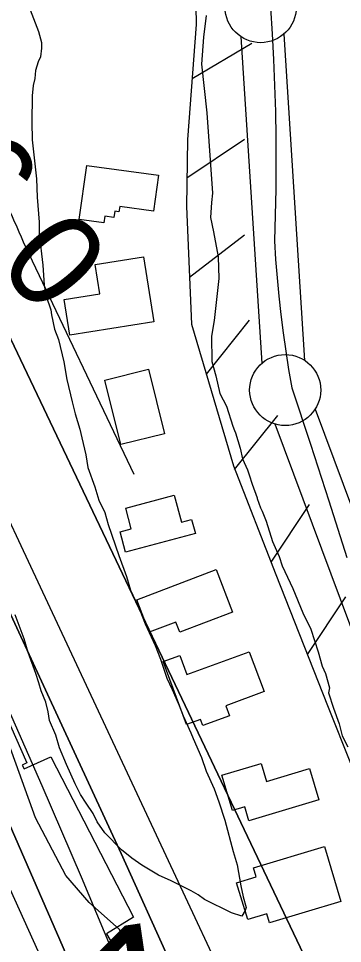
# Model space of a CAD drawing. Extents: x 3625074 to 3663148, y 511451 to 537151.
# Drawn here: x 3659214 to 3659442, y 530034 to 530685 of the extents above; entities that cross this region are included whole.
import ezdxf

# ---------------------------------------------------------------- set-up
doc = ezdxf.new("R2010")
doc.units = 0
for name, color, linetype in [('V-BLDG-OTLN', 7, 'Continuous'), ('V-LEVE-TOET', 7, 'Continuous'), ('V-RIVR-EDGE', 7, 'Continuous'), ('V-RIVR-RANG', 7, 'Continuous'), ('V-ROAD-CNTR', 7, 'Continuous'), ('V-RRAP-FSHR', 7, 'Continuous'), ('V-RRAP-RVMT', 7, 'Continuous'), ('V-SITE-VEGE', 7, 'Continuous'), ('V-SURV-IDEN', 7, 'Continuous'), ('V-SURV-LINE', 7, 'Continuous'), ('V-TOPO-DPTH', 7, 'Continuous'), ('V-TOPO-MINR', 7, 'Continuous'), ('V-TOPO-WATR', 7, 'Continuous')]:
    doc.layers.add(name, color=color, linetype=linetype)

msp = doc.modelspace()

# ---------------------------------------------------------------- linework, layer by layer
at = {"layer": 'V-BLDG-OTLN'}
for points in [[(3659262.12, 530581.83), (3659312.51, 530574.88), (3659309.02, 530549.56), (3659285.28, 530552.83), (3659284.77, 530549.14), (3659281.83, 530549.54), (3659281.23, 530545.18), (3659274.8, 530546.07), (3659274.16, 530541.37), (3659256.88, 530543.78)], [(3659301.92, 530517.45), (3659309.23, 530471.61), (3659250.25, 530462.21), (3659246.23, 530487.43), (3659271.23, 530491.42), (3659267.96, 530512.03)], [(3659286.05, 530385.16), (3659274.8, 530430.65), (3659305.56, 530438.26), (3659316.75, 530392.75)], [(3659338.48, 530322.58), (3659289.42, 530309.4), (3659285.57, 530323.77), (3659293.42, 530325.87), (3659289.54, 530340.31), (3659323.68, 530349.48), (3659328.76, 530330.6), (3659335.83, 530332.48)], [(3659297.28, 530275.79), (3659353.15, 530297.16), (3659364.62, 530267.18), (3659327.54, 530253), (3659324.79, 530260.18), (3659305.94, 530253.13)], [(3659386.76, 530211.17), (3659359.81, 530201.26), (3659362.44, 530194.14), (3659343.66, 530187.23), (3659342.06, 530191.58), (3659332.2, 530187.95), (3659315.84, 530232.4), (3659327.55, 530236.71), (3659332.49, 530223.29), (3659376.41, 530239.29)], [(3659425.22, 530134.97), (3659376.14, 530120.22), (3659373.19, 530130.01), (3659364.61, 530127.43), (3659357.16, 530152.24), (3659384.78, 530160.54), (3659388.59, 530147.87), (3659418.63, 530156.9)], [(3659440.87, 530063.4), (3659390.6, 530048.27), (3659388.7, 530054.59), (3659375.33, 530050.57), (3659367.52, 530076.53), (3659381.25, 530080.67), (3659379.32, 530087.06), (3659429.23, 530102.06)]]:
    msp.add_lwpolyline(points, close=True, dxfattribs=at)
at = {"layer": 'V-LEVE-TOET'}
for points in [[(3659346.16, 530687.37), (3659344.2, 530672.06), (3659342.78, 530653.2), (3659346.47, 530618.95)], [(3659346.47, 530618.95), (3659350.47, 530562.27), (3659349.8, 530555.79), (3659349.07, 530545.18), (3659351.3, 530535.13), (3659354.62, 530517.39), (3659355.01, 530502.05)], [(3659355.01, 530502.05), (3659351.69, 530472.6), (3659349.78, 530461.42), (3659350.14, 530443.72), (3659352.96, 530433.66), (3659355.76, 530421.23), (3659360.36, 530412.33), (3659364.9, 530398.11), (3659366.04, 530395.15), (3659366.61, 530393.37), (3659370.01, 530382.71), (3659371.69, 530375.02), (3659375.13, 530367.31), (3659376.26, 530363.76), (3659378.54, 530357.24), (3659381.96, 530347.76), (3659381.95, 530347.17), (3659384.23, 530340.65), (3659385.37, 530338.28), (3659388.23, 530331.17), (3659392.77, 530316.95), (3659397.36, 530306.28), (3659399.63, 530299.76), (3659407.1, 530283.74), (3659413.96, 530266.55), (3659419.71, 530255.27), (3659424.82, 530239.28), (3659427.64, 530229.21), (3659429.93, 530223.88), (3659432.75, 530213.81), (3659432.12, 530210.28), (3659435.52, 530199.62), (3659439.51, 530188.36), (3659441.76, 530180.08), (3659445.79, 530172.36)]]:
    msp.add_lwpolyline(points, dxfattribs=at)
at = {"layer": 'V-RIVR-EDGE'}
msp.add_lwpolyline([(3659293.77, 530028.86), (3659285.23, 530043.59), (3659263.83, 530062.64), (3659247.33, 530081.67), (3659225.99, 530122.17), (3659180.95, 530246.66), (3659152.37, 530331.9), (3659135.38, 530398.73), (3659133.02, 530437.95), (3659125.12, 530461.87), (3659117.83, 530487.62), (3659104.4, 530510.32), (3659082.45, 530551.43), (3659067.19, 530576.59), (3659057.46, 530607.86), (3659053.84, 530627.48), (3659053.89, 530648.93), (3659050.25, 530663.03), (3659040.48, 530675.92), (3659028.87, 530690.04)], dxfattribs=at)
at = {"layer": 'V-ROAD-CNTR'}
msp.add_lwpolyline([(3659391.3, 530692.75), (3659392.5, 530674.55), (3659393.48, 530656.33), (3659394.24, 530638.09), (3659394.76, 530619.85), (3659395.07, 530601.61), (3659395.15, 530583.36), (3659395.01, 530565.11), (3659394.64, 530546.87), (3659394.04, 530528.63), (3659394.87, 530515.64), (3659395.89, 530502.66), (3659397.12, 530489.7), (3659398.56, 530476.76), (3659400.19, 530463.83), (3659402.02, 530450.95), (3659404.06, 530438.08), (3659406.29, 530425.26), (3659419.4, 530385.47), (3659432.3, 530345.61), (3659445.01, 530305.7)], dxfattribs=at)
at = {"layer": 'V-RRAP-FSHR'}
for p, q in [((3659336.28, 530642.97), (3659378.27, 530667.89)), ((3659332.54, 530573.09), (3659373.06, 530600.34)), ((3659334.32, 530503.14), (3659373.07, 530532.87)), ((3659346.23, 530434.69), (3659376.64, 530472.89)), ((3659366.08, 530367.57), (3659396.5, 530405.77)), ((3659391.77, 530302.44), (3659418.84, 530343.08)), ((3659417.26, 530237.24), (3659444.31, 530277.9))]:
    msp.add_line(p, q, dxfattribs=at)
msp.add_lwpolyline([(3659316.66, 530907.32), (3659294.56, 530884.26), (3659314.76, 530816.32), (3659337.76, 530746.82), (3659339.15, 530681), (3659333.05, 530600.05), (3659332.16, 530552.9), (3659335.77, 530470.07), (3659365.3, 530370.2), (3659395.15, 530293.77), (3659431.33, 530201.29), (3659464.73, 530117.81), (3659486.88, 530114.69)], dxfattribs=at)
at = {"layer": 'V-RRAP-RVMT'}
for points in [[(3658916.1, 530906.86), (3659024.21, 530674.51), (3659021.99, 530673.54), (3659073.92, 530563.06), (3659088.79, 530524.13), (3659076.43, 530517.34), (3659155.31, 530325.88), (3659148.47, 530322.73), (3659219.85, 530160.94), (3659216.73, 530159.37)], [(3659216.73, 530159.37), (3659218.14, 530156.71), (3659236.8, 530165.14), (3659294.88, 530052.18), (3659275.89, 530040.64), (3659339.42, 529932.8), (3659405.57, 529780.95), (3659383.18, 529770.9), (3659393.13, 529746.55), (3659340.43, 529725.22), (3659362.24, 529676.03), (3659329.31, 529660.22), (3659387.09, 529542.57), (3659432.59, 529553.62), (3659448.21, 529484.2)]]:
    msp.add_lwpolyline(points, dxfattribs=at)
at = {"layer": 'V-SITE-VEGE'}
for points in [[(3659222.19, 530691.46), (3659228.18, 530676.21), (3659230.32, 530668.32), (3659230.27, 530664.39), (3659229.63, 530658.21), (3659227.9, 530654.87), (3659226.14, 530648.71), (3659225.5, 530643.1), (3659224.31, 530638.06), (3659223.66, 530630.77), (3659223.42, 530612.23), (3659223.82, 530599.87), (3659226.83, 530572.31), (3659227.23, 530559.38), (3659228.69, 530541.95), (3659228.58, 530533.52), (3659231.11, 530511.58), (3659232.05, 530497.53), (3659233.63, 530489.64), (3659236.88, 530480.05), (3659237.4, 530476.67), (3659239.51, 530466.54), (3659242.23, 530459.2), (3659245.96, 530443.42), (3659248.04, 530431.04), (3659251.77, 530415.26), (3659253.91, 530406.81), (3659257.14, 530396.09), (3659258.75, 530389.89), (3659261.41, 530378.06), (3659262.97, 530369.05), (3659267.85, 530355.51), (3659270.54, 530345.92), (3659274.92, 530337.44), (3659277.06, 530328.99), (3659284.64, 530306.98), (3659290.07, 530292.31), (3659292.75, 530282.72), (3659299.31, 530268.59), (3659303.12, 530259), (3659310.23, 530243.74), (3659314.04, 530234.14), (3659318.35, 530220.6), (3659322.19, 530212.69), (3659327.1, 530201.39), (3659329.81, 530194.05), (3659335.28, 530182.18), (3659336.91, 530178.23), (3659342.91, 530164.67), (3659346.16, 530155.08)], [(3659346.16, 530155.08), (3659351.62, 530142.65), (3659354.87, 530133.62), (3659359.2, 530120.65), (3659365.09, 530098.66), (3659367.78, 530089.08), (3659370.4, 530074.44), (3659371.98, 530066.55), (3659374.14, 530059.22), (3659373.54, 530056.98), (3659371.25, 530053.08), (3659363.97, 530055.43), (3659344.99, 530064.66), (3659340.54, 530068.08), (3659335.52, 530070.95), (3659321.57, 530077.88), (3659312.64, 530081.92), (3659300.93, 530088.82), (3659293.69, 530093.97), (3659286.46, 530099.68), (3659274.82, 530111.62), (3659269.31, 530119.56), (3659266.57, 530125.21), (3659261.61, 530132.58), (3659257.76, 530138.81), (3659253.92, 530146.16), (3659247.91, 530159.72), (3659243.01, 530171.58), (3659240.32, 530180.6), (3659235.96, 530190.77), (3659234.91, 530196.96), (3659233.32, 530203.72), (3659230.05, 530211.63), (3659228.44, 530217.27), (3659226.27, 530224.04), (3659220.85, 530238.71), (3659218.16, 530248.3), (3659211.64, 530265.23)]]:
    msp.add_lwpolyline(points, dxfattribs=at)
at = {"layer": 'V-SURV-LINE'}
for points in [[(3659385.4, 530442.56), (3659370.7, 530672.35)], [(3659400.64, 530674.25), (3659415.34, 530444.46)], [(3659422.67, 530410.09), (3659546.65, 530077.33)], [(3659518.54, 530066.85), (3659394.56, 530399.62)]]:
    msp.add_lwpolyline(points, dxfattribs=at)
for centre in [(3659384.4, 530693.24), (3659401.64, 530423.57)]:
    msp.add_circle(centre, 25, dxfattribs=at)
at = {"layer": 'V-TOPO-DPTH'}
for points in [[(3658430.98, 531411.32), (3659073.27, 530423.68), (3659075.41, 530418.73), (3659077.55, 530413.78), (3659079.69, 530408.83), (3659081.83, 530403.88), (3659091.82, 530380.73), (3659099, 530364.23), (3659106.22, 530347.74), (3659113.52, 530331.29), (3659120.88, 530314.86), (3659126.81, 530301.67), (3659137.13, 530278.65), (3659147.39, 530255.59), (3659157.56, 530232.51), (3659167.67, 530209.39), (3659297.73, 529910.64), (3659338.16, 529814.76), (3659377.1, 529718.29), (3659413.8, 529620.95), (3659449, 529523.03), (3659513.3, 529337.48), (3659515.25, 529331.9)], [(3659515.25, 529331.9), (3659513.3, 529337.48), (3659449, 529523.03), (3659413.8, 529620.95), (3659377.1, 529718.29), (3659338.16, 529814.76), (3659297.73, 529910.64), (3659167.67, 530209.39), (3659157.56, 530232.51), (3659147.39, 530255.59), (3659137.13, 530278.65), (3659126.81, 530301.67), (3659120.88, 530314.86), (3659113.52, 530331.29), (3659106.22, 530347.74), (3659099, 530364.23), (3659091.82, 530380.73), (3659081.83, 530403.88), (3659079.69, 530408.83), (3659077.55, 530413.78), (3659075.41, 530418.73), (3659073.27, 530423.68), (3658430.98, 531411.32)], [(3658443.78, 531411.9), (3659122.42, 530451.81), (3659128.79, 530437.98), (3659135.17, 530424.16), (3659286.41, 530097.25), (3659321.18, 530019.59), (3659354.64, 529941.4), (3659386.16, 529862.4), (3659416.38, 529782.86), (3659450.09, 529690.72), (3659462.51, 529656.86), (3659474.98, 529623.02), (3659487.52, 529589.2), (3659500.1, 529555.4), (3659512.47, 529521.53), (3659524.52, 529487.55), (3659536.09, 529453.4), (3659547.34, 529419.14), (3659575.4, 529331.53)], [(3659547.34, 529419.14), (3659536.09, 529453.4), (3659524.52, 529487.55), (3659512.47, 529521.53), (3659500.1, 529555.4), (3659487.52, 529589.2), (3659474.98, 529623.02), (3659462.51, 529656.86), (3659450.09, 529690.72), (3659416.38, 529782.86), (3659386.16, 529862.4), (3659354.64, 529941.4), (3659321.18, 530019.59), (3659286.41, 530097.25), (3659135.17, 530424.16), (3659128.79, 530437.98), (3659122.42, 530451.81), (3658443.78, 531411.9)], [(3658456.59, 531412.49), (3659206.45, 530464.42), (3659666.57, 529495.74), (3659547.34, 529419.14)]]:
    msp.add_lwpolyline(points, dxfattribs=at)
at = {"layer": 'V-TOPO-MINR'}
for points in [[(3659250.8, 529977.5), (3659068.1, 530382.4), (3659064.17, 530390.79), (3659060.07, 530399.1), (3659055.74, 530407.28), (3659051.24, 530415.39), (3659045.78, 530424.89), (3659043.89, 530428.17), (3659041.98, 530431.45), (3659040.05, 530434.72), (3659038.12, 530437.98), (3659036.24, 530441.27), (3659034.45, 530444.6), (3659032.79, 530448), (3659031.22, 530451.45), (3658424.59, 531411.03)], [(3659515.25, 529331.9), (3659513.3, 529337.48), (3659449, 529523.03), (3659413.8, 529620.95), (3659377.1, 529718.29), (3659338.16, 529814.76), (3659297.73, 529910.64), (3659167.67, 530209.39), (3659157.56, 530232.51), (3659147.39, 530255.59), (3659137.13, 530278.65), (3659126.81, 530301.67), (3659120.88, 530314.86), (3659113.52, 530331.29), (3659106.22, 530347.74), (3659099, 530364.23), (3659091.82, 530380.73), (3659081.83, 530403.88), (3659079.69, 530408.83), (3659077.55, 530413.78), (3659075.41, 530418.73), (3659073.27, 530423.68), (3658430.98, 531411.32)], [(3659554.06, 529289.61), (3659495.62, 529468.27), (3659471.78, 529538.81), (3659447.04, 529609.02), (3659420.95, 529678.73), (3659393.95, 529748.12), (3659390.6, 529756.47), (3659364.5, 529821.39), (3659338.26, 529886.27), (3659311.84, 529951.06), (3659285.29, 530015.81), (3659258.29, 530080.37), (3659230.85, 530144.73), (3659202.72, 530208.79), (3659174.13, 530272.66), (3659125.19, 530380.45), (3659113.12, 530407.07), (3658437.38, 531411.61)], [(3659612.12, 529331.85), (3659607.61, 529346.07), (3659604.43, 529355.93), (3659601.2, 529365.77), (3659597.89, 529375.59), (3659594.51, 529385.38), (3659591.15, 529395.18), (3659587.85, 529405), (3659584.67, 529414.85), (3659581.55, 529424.73), (3659535.74, 529572.6), (3659508.09, 529655.78), (3659478.2, 529738.09), (3659444.97, 529819.12), (3659409.5, 529899.28), (3659144.51, 530466.45), (3659142.46, 530470.86), (3659141.79, 530472.33), (3659139.91, 530476.42), (3659139.1, 530478.7), (3659138.98, 530479.09), (3658450.19, 531412.19)], [(3659666.57, 529495.74), (3659206.45, 530464.42), (3658456.59, 531412.49)], [(3659295.38, 530364.19), (3659219.34, 530524.29), (3659217.72, 530527.75), (3659216.13, 530531.23), (3659214.59, 530534.73), (3659213.08, 530538.24), (3659210.91, 530543.34), (3659209.92, 530545.5), (3659208.84, 530547.62), (3659206.35, 530551.66), (3659203.56, 530555.52), (3659202.08, 530557.39), (3659200.56, 530559.23), (3658473.07, 531412.99)]]:
    msp.add_lwpolyline(points, dxfattribs=at)
at = {"layer": 'V-TOPO-WATR'}
msp.add_lwpolyline([(3659575.4, 529331.53), (3659547.34, 529419.14), (3659536.09, 529453.4), (3659524.52, 529487.55), (3659512.47, 529521.53), (3659500.1, 529555.4), (3659487.52, 529589.2), (3659474.98, 529623.02), (3659462.51, 529656.86), (3659450.09, 529690.72), (3659416.38, 529782.86), (3659386.16, 529862.4), (3659354.64, 529941.4), (3659321.18, 530019.59), (3659286.41, 530097.25), (3659135.17, 530424.16), (3659128.79, 530437.98), (3659122.42, 530451.81), (3658443.78, 531411.9)], dxfattribs=at)

# ---------------------------------------------------------------- texts
at = {"layer": 'V-RIVR-RANG'}
msp.add_text('16.0', height=67, rotation=310.14833, dxfattribs=at).set_placement((3659117.88, 530607.49))
at = {"layer": 'V-SURV-IDEN'}
msp.add_text('607+86.1', height=100, rotation=8.35444, dxfattribs=at).set_placement((3658787.31, 529871.6))

doc.saveas('drawing.dxf')
